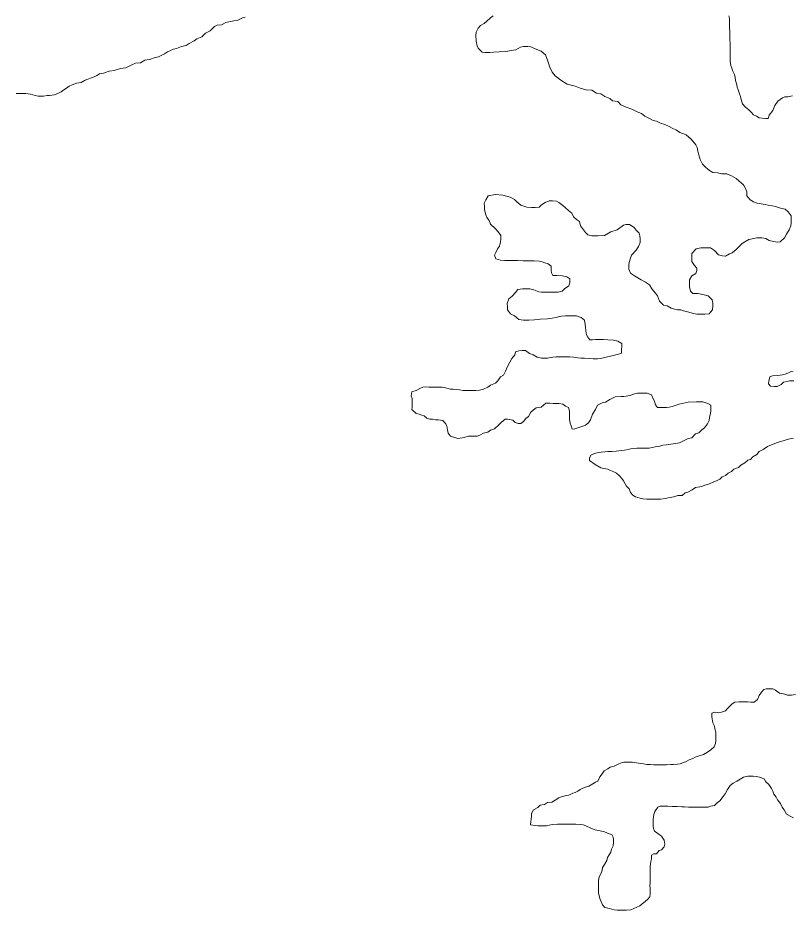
# Model space of a CAD drawing. Extents: x 553962 to 842807, y 8883888 to 9032388.
# Drawn here: x 587242 to 588474, y 8907433 to 8908854 of the extents above; entities that cross this region are included whole.
import ezdxf

# ---------------------------------------------------------------- set-up
doc = ezdxf.new("R2010")
doc.units = 0
doc.header["$LTSCALE"] = 150
doc.layers.add('6', color=7, linetype='Continuous', lineweight=13)

msp = doc.modelspace()

# ---------------------------------------------------------------- linework, layer by layer
at = {"layer": '6'}
for points in [[(587547.5, 8908832.7), (587554.5, 8908839.7), (587558.6, 8908841.7), (587565.6, 8908842.6), (587572.6, 8908846.1), (587577.1, 8908847.5), (587585.1, 8908849), (587590.6, 8908849.4), (587599.2, 8908853.4), (587603.2, 8908854.9)], [(587997.9, 8908856.6), (587993.9, 8908853.6), (587987.9, 8908848.1)], [(588474.1, 8908729.4), (588467.1, 8908728), (588462.1, 8908728), (588458.1, 8908726), (588451, 8908721.1), (588446, 8908714.1), (588442.9, 8908706.1), (588437.3, 8908698.6), (588435.8, 8908693.1), (588431.3, 8908693.2), (588425.8, 8908693.7), (588421.3, 8908694.2), (588416.8, 8908696.8), (588412.3, 8908699.3), (588408.4, 8908703.3), (588404.9, 8908707.4), (588399.4, 8908711.4), (588394.5, 8908716.9), (588393, 8908721.5), (588391.6, 8908728.5), (588390.1, 8908732.5), (588387.6, 8908739), (588386.2, 8908743), (588385.7, 8908747.1), (588383.7, 8908754.1), (588382.8, 8908758.6), (588381.8, 8908763.6), (588379.3, 8908768.6), (588377.9, 8908773.6), (588375.9, 8908777.7), (588375, 8908784.7), (588375, 8908789.7), (588375.1, 8908799.2), (588375.1, 8908805.2), (588375.2, 8908813.7), (588374.7, 8908818.2), (588374.3, 8908827.2), (588374.3, 8908831.7), (588373.9, 8908837.8), (588373.9, 8908843.3), (588374, 8908847.3), (588374, 8908852.3), (588373, 8908856.8)], [(587987.9, 8908848.1), (587983.8, 8908844.6), (587977.8, 8908841.2), (587973.8, 8908837.2), (587970.7, 8908830.7), (587970.2, 8908826.2), (587971.1, 8908816.7), (587972.6, 8908809.2), (587974, 8908805.2), (587980.5, 8908799.1), (587985, 8908798.6), (587992.5, 8908798.5), (587998.5, 8908799), (588007.5, 8908799.4), (588017, 8908799.8), (588021.5, 8908800.8), (588029.6, 8908802.3), (588034.1, 8908802.8), (588041.6, 8908806.7), (588046.1, 8908808.2), (588053.1, 8908808.1), (588057.6, 8908807.6), (588064.6, 8908804.1), (588074.1, 8908800.5), (588081.4, 8908794.7), (588085.1, 8908784.4), (588088, 8908774.9), (588091.7, 8908766.9), (588096.8, 8908761.1), (588105.6, 8908754.5), (588105.6, 8908754.5), (588115.8, 8908747.9), (588115.8, 8908747.9), (588128.2, 8908745), (588128.2, 8908745), (588136.5, 8908741.8), (588141.5, 8908739.8), (588146, 8908738.8), (588155, 8908738.2), (588162.4, 8908733.7), (588169.4, 8908732.6), (588175.4, 8908728.6), (588183.4, 8908725), (588187.8, 8908721.5), (588196.3, 8908720.4), (588201.3, 8908714.9), (588209.8, 8908711.3), (588218.8, 8908708.2), (588227.2, 8908704.2), (588234.2, 8908701.1), (588239.2, 8908697.1), (588245.7, 8908694.1), (588252.6, 8908690), (588257.6, 8908689), (588264.1, 8908685.9), (588271.1, 8908683.9), (588278.1, 8908680.8), (588282.6, 8908677.8), (588289.5, 8908674.7), (588295, 8908671.2), (588305, 8908667.1), (588313, 8908660.3), (588320.4, 8908651.3), (588322.4, 8908647.3), (588323.4, 8908641.3), (588324.8, 8908637.3), (588326.3, 8908631.8), (588327.3, 8908627.8), (588331.2, 8908620.7), (588334.7, 8908616.7), (588340.6, 8908611.7), (588347.6, 8908607.6), (588355.1, 8908607.1), (588361.6, 8908605.5), (588369.6, 8908605), (588377.1, 8908601.9), (588384.6, 8908597.8), (588389, 8908594.3), (588396.5, 8908587.8), (588399.4, 8908581.7), (588401.4, 8908576.7), (588401.8, 8908570.2), (588406.8, 8908563.7), (588412.3, 8908560.6), (588418.3, 8908558.6), (588424.3, 8908557.5), (588430.8, 8908556.5), (588435.8, 8908555.4), (588442.2, 8908554.4), (588447.2, 8908553.4), (588455.2, 8908550.8), (588462.7, 8908548.8), (588467.2, 8908544.7), (588472.1, 8908538.2), (588472.1, 8908534.2), (588472.1, 8908527.2), (588471.5, 8908522.7), (588469, 8908516.2), (588464.9, 8908509.2), (588461.4, 8908503.2), (588454.8, 8908497.2)], [(587238.6, 8908733.1), (587243.1, 8908733.1), (587250.1, 8908733), (587254.1, 8908733), (587261.6, 8908732), (587269.1, 8908729.9), (587273.6, 8908728.9), (587278.1, 8908728.8), (587282.1, 8908728.8), (587288.1, 8908729.8), (587292.1, 8908730.2), (587299.6, 8908731.2), (587306.1, 8908733.7), (587310.6, 8908735.6), (587314.7, 8908739.1), (587319.2, 8908741.6), (587323.2, 8908744.6), (587328.2, 8908747), (587334.8, 8908749.5), (587342.3, 8908750.4), (587348.8, 8908754.4), (587352.8, 8908755.9), (587358.8, 8908758.3), (587362.8, 8908759.8), (587367.3, 8908761.8), (587371.4, 8908764.3), (587377.9, 8908765.7), (587386.9, 8908768.7), (587394.9, 8908769.6), (587405, 8908773.1), (587413.5, 8908774), (587422, 8908778), (587429, 8908781.4), (587436.5, 8908781.9), (587443.6, 8908786.3), (587451.1, 8908787.3), (587460.1, 8908790.7), (587465.1, 8908791.7), (587474.7, 8908796.1), (587479.7, 8908799.6), (587489.2, 8908803.6), (587494.2, 8908805), (587501.8, 8908808), (587509.3, 8908809.4), (587514.3, 8908812.9), (587522.3, 8908816.8), (587526.4, 8908820.3), (587534.4, 8908823.3), (587539.9, 8908829.2), (587547.5, 8908832.7)], [(587990.2, 8908570.4), (587986, 8908563.7), (587983.4, 8908558.5), (587984.3, 8908553.3), (587984.3, 8908548.5), (587985.2, 8908543.7), (587986, 8908539.8), (587987.8, 8908535.8), (587991.3, 8908531), (587993.8, 8908525.3), (588001.3, 8908518.3), (588005.7, 8908512.7), (588010.2, 8908507.2), (588010.2, 8908501.2), (588009.6, 8908497.2), (588008.1, 8908490.2), (588005, 8908485.7), (588002, 8908480.2), (588000, 8908475.7), (588002.4, 8908469.7), (588009.4, 8908467.6), (588016.4, 8908467.1), (588022.9, 8908467.1), (588029.4, 8908467), (588036.4, 8908467), (588045.4, 8908466.9), (588052.4, 8908466.9), (588059.4, 8908466.8), (588063.4, 8908466.8), (588071.4, 8908466.2), (588075.9, 8908465.2), (588080.4, 8908463.7), (588085.4, 8908462.1), (588090.4, 8908458.1), (588090.3, 8908451.6), (588090.8, 8908447.6), (588092.8, 8908443.6), (588099.3, 8908443.5), (588108.3, 8908442.9), (588115.2, 8908441.4), (588119.7, 8908437.9), (588119.7, 8908431.9), (588118.1, 8908426.9), (588111.6, 8908421.9), (588107.6, 8908418.4), (588101.6, 8908417), (588093.1, 8908417), (588084.1, 8908417.1), (588075.1, 8908417.1), (588070.5, 8908417.2), (588062.6, 8908420.7), (588056.1, 8908422.3), (588050.1, 8908422.3), (588044.6, 8908422.3), (588037.1, 8908420.9), (588033.5, 8908416.4), (588028, 8908410.4), (588022.9, 8908406), (588020.4, 8908399), (588020.8, 8908393.5), (588020.8, 8908388.5), (588025.3, 8908382.4), (588031.7, 8908379.4), (588038.7, 8908373.3), (588046.2, 8908372.3), (588050.2, 8908372.2), (588054.7, 8908372.2), (588063.7, 8908372.7), (588072.7, 8908373.6), (588084.2, 8908374.5), (588091.7, 8908375.5), (588098.8, 8908376.4), (588102.8, 8908377.9), (588106.8, 8908378.4), (588112.8, 8908379.3), (588117.3, 8908379.3), (588124.3, 8908379.3), (588130.3, 8908379.2), (588137.8, 8908376.7), (588143.2, 8908372.1), (588144.2, 8908365.6), (588144.7, 8908361.6), (588145.6, 8908355.1), (588146.6, 8908349.1), (588148.5, 8908345.1), (588152, 8908341), (588156, 8908341), (588161, 8908341.5), (588165, 8908341.4), (588173.5, 8908341.4), (588180.5, 8908340.8), (588189.5, 8908340.3), (588196.5, 8908338.7), (588202.5, 8908335.2), (588202.5, 8908331.2), (588202.4, 8908325.2), (588201.9, 8908319.7), (588197.3, 8908318.2), (588184.8, 8908314.8), (588168.8, 8908311.4), (588163.8, 8908310.9)], [(588087.2, 8908562), (588080.7, 8908559.8), (588075, 8908555.9), (588071.2, 8908552.2), (588064.7, 8908551.7), (588058.7, 8908551.7), (588051.7, 8908552.3), (588046.8, 8908553.8), (588041.8, 8908555.4), (588035.8, 8908560.4), (588031.8, 8908564.4), (588024.8, 8908568), (588013.5, 8908571.1), (588000.9, 8908572.4), (587990.2, 8908570.4)], [(588454.8, 8908497.2), (588450.3, 8908496.3), (588443.8, 8908497.3), (588437.3, 8908498.9), (588431.8, 8908502.4), (588425.4, 8908503.4), (588417.3, 8908503.5), (588410.3, 8908502), (588404.8, 8908500.6), (588398.3, 8908497.1), (588394.3, 8908494.1), (588390.2, 8908490.7), (588384.7, 8908484.7), (588378.2, 8908479.2), (588374.1, 8908477.8), (588367.6, 8908474.3), (588363.1, 8908474.8), (588356.6, 8908476.4), (588350.2, 8908483.4), (588343.7, 8908487.5), (588336.7, 8908487.5), (588328.2, 8908487.6), (588321.2, 8908485.6), (588314.1, 8908478.6), (588314.1, 8908471.6), (588314, 8908465.6), (588318.5, 8908459.1), (588321.9, 8908455.1), (588321.9, 8908451.1), (588320.4, 8908446.6), (588314.3, 8908442.6), (588310.3, 8908436.6), (588310.3, 8908432.1), (588310.2, 8908425.1), (588311.7, 8908418.6), (588315.6, 8908414.5), (588323.6, 8908414.5), (588331.6, 8908412.9), (588340.1, 8908410.9), (588346.6, 8908404.8), (588347.5, 8908399.3), (588347.5, 8908394.8), (588347, 8908388.8), (588341.4, 8908382.3), (588334.9, 8908381.9), (588329.9, 8908381.9), (588321.9, 8908382), (588316.9, 8908383), (588307.4, 8908385.6), (588300.9, 8908387.1), (588296.4, 8908388.6), (588291.5, 8908388.9), (588287.1, 8908390), (588281.1, 8908391.5), (588274.7, 8908395.1), (588269.2, 8908396.1), (588262.7, 8908402.7), (588259.3, 8908411.2), (588256.3, 8908415.2), (588250.3, 8908422.3), (588246.9, 8908428.3), (588240.4, 8908432.9), (588233.4, 8908436.4), (588223, 8908443), (588216.5, 8908447.1), (588213.6, 8908453.6), (588213.6, 8908460.1), (588214.1, 8908464.1), (588216.7, 8908471.1), (588218.2, 8908475.6), (588225.3, 8908483.5), (588229.3, 8908489.5), (588231.9, 8908496), (588231.9, 8908502), (588231.5, 8908506.5), (588230.5, 8908510.6), (588225.5, 8908515.6), (588222.1, 8908519.6), (588215.1, 8908524.7), (588209.1, 8908524.7), (588205.1, 8908523.7), (588195, 8908516.3), (588185, 8908512.8), (588175, 8908506.9), (588164.4, 8908506.5), (588154.9, 8908506.5), (588148.5, 8908508.1), (588145, 8908512.1), (588141.5, 8908516.1), (588137.1, 8908522.7), (588135.1, 8908529.2), (588130.6, 8908532.7), (588125.6, 8908536.7), (588123, 8908542.8), (588117.8, 8908546.7), (588113, 8908551.1), (588108.6, 8908554.6), (588102.5, 8908559.4), (588098.6, 8908561.6), (588092.5, 8908562), (588087.2, 8908562)], [(588163.8, 8908310.9), (588157.3, 8908310.9), (588151.3, 8908311), (588143.3, 8908311.5), (588137.3, 8908311.6), (588132.8, 8908312.1), (588125.8, 8908313.2), (588119.8, 8908313.7), (588114.3, 8908313.7), (588110.3, 8908313.8), (588104.3, 8908313.8), (588098.3, 8908313.8), (588092.8, 8908313.4), (588084.2, 8908311.9), (588080.2, 8908312), (588074.8, 8908312), (588067.8, 8908313.5), (588061.8, 8908317.1), (588055.8, 8908319.1), (588049.3, 8908323.7), (588044.8, 8908323.7), (588038.8, 8908323.2), (588033.3, 8908321.8), (588032.3, 8908316.8), (588027.7, 8908311.3), (588024.7, 8908305.3), (588020.6, 8908298.3), (588017.6, 8908291.3), (588014.5, 8908284.8), (588009.5, 8908281.9), (588005.4, 8908275.9), (588001.4, 8908271.9), (587993.9, 8908269), (587989.3, 8908265.5), (587982.3, 8908262.5), (587976.3, 8908260.6), (587970.3, 8908260.1), (587966.3, 8908260.1), (587962.3, 8908260.2), (587957.8, 8908260.2), (587953.8, 8908260.2), (587949.8, 8908260.2), (587944.8, 8908261.3), (587934.2, 8908262.6), (587929.8, 8908262.6), (587922.3, 8908264.7), (587916.8, 8908265.7), (587910.8, 8908265.7), (587906.8, 8908265.8), (587902.3, 8908265.8), (587895.8, 8908265.8), (587890.2, 8908265.9), (587886.2, 8908265.4), (587882.2, 8908263.9), (587875.2, 8908260.4), (587868.7, 8908258), (587867.6, 8908252), (587869.1, 8908247.5), (587869.1, 8908241), (587869, 8908237), (587869, 8908233), (587868.5, 8908229.8)], [(588476.2, 8908275.8), (588469.6, 8908275.8), (588465.6, 8908274.4), (588460.1, 8908273.4), (588456.1, 8908269.9), (588449.6, 8908266.4), (588445.6, 8908266.5), (588439.1, 8908267), (588436.1, 8908271), (588436.6, 8908275.1), (588438.2, 8908282.1), (588442.2, 8908283.5), (588450.7, 8908284), (588458.2, 8908285.4), (588462.7, 8908286.4), (588466.7, 8908287.9), (588471.2, 8908289.8), (588475.3, 8908291.3)], [(587962.8, 8908187.6), (587966.8, 8908187.5), (587972.2, 8908187.5), (587976.8, 8908189), (587982.8, 8908192.4), (587989.3, 8908193.9), (587993.8, 8908196.9), (587999.9, 8908199.3), (588006.9, 8908205.8), (588010.9, 8908209.3), (588017, 8908214.7), (588021.5, 8908214.7), (588029, 8908213.2), (588032.9, 8908209.1), (588037.9, 8908207.6), (588041.9, 8908207.6), (588046, 8908211), (588050, 8908215.5), (588054, 8908219), (588058.1, 8908226), (588062.1, 8908229.5), (588066.1, 8908232.9), (588074.2, 8908233.9), (588081.7, 8908240.3), (588088.2, 8908240.3), (588093.2, 8908239.8), (588097.7, 8908239.7), (588102.7, 8908239.7), (588108.7, 8908238.7), (588113.2, 8908235.1), (588117.7, 8908233.1), (588119.6, 8908227.6), (588119.6, 8908223.6), (588119.6, 8908218.1), (588119.5, 8908214.1), (588120.5, 8908208), (588122, 8908204), (588123.9, 8908198.5), (588127.9, 8908199), (588135.9, 8908201.9), (588140.5, 8908203.4), (588145, 8908204.9), (588149.5, 8908208.8), (588153, 8908213.8), (588156.1, 8908222.8), (588160.7, 8908229.8), (588164.2, 8908236.8), (588171.2, 8908240.8), (588176.8, 8908241.7), (588183.8, 8908245.7), (588192.3, 8908250.1), (588201.8, 8908250.6), (588205.8, 8908250.5), (588209.8, 8908251.5), (588216.9, 8908253), (588221.4, 8908254.4), (588227.4, 8908255.9), (588234.4, 8908255.9), (588238.9, 8908255.8), (588242.9, 8908255.8), (588249.9, 8908253.2), (588252.8, 8908247.2), (588254.8, 8908243.2), (588256.3, 8908237.7), (588259.2, 8908233.2)], [(587868.5, 8908229.8), (587875.3, 8908223.7), (587880.4, 8908222.4), (587884.3, 8908220.8), (587888, 8908220.1), (587892.4, 8908216.1), (587896.9, 8908214.5), (587901.4, 8908214.5), (587905.9, 8908213.5), (587910.4, 8908213.4), (587917.9, 8908212.4), (587921.9, 8908207.8), (587924.4, 8908203.8), (587925.3, 8908197.8), (587926.3, 8908192.3), (587930.2, 8908187.5), (587930.2, 8908187.5), (587930.2, 8908187.5), (587930.2, 8908187.5), (587941.7, 8908183.6), (587941.7, 8908183.6), (587941.7, 8908183.6), (587951.7, 8908185.6), (587958.8, 8908187.6), (587962.8, 8908187.6)], [(588259.2, 8908233.2), (588267.7, 8908233.1), (588273.7, 8908233.1), (588278.2, 8908233.5), (588282.8, 8908235), (588293.8, 8908238.4), (588308.3, 8908241.8), (588320.8, 8908242.3), (588331.8, 8908242.2), (588339.3, 8908239.6), (588344.3, 8908237.1), (588344.3, 8908233.1), (588344.2, 8908228.1), (588343.7, 8908224.1), (588342.1, 8908217.1), (588341.6, 8908212.6), (588339.1, 8908207.1), (588334, 8908200.6), (588330, 8908197.6), (588325, 8908192.7), (588319.9, 8908191.2), (588313.9, 8908184.7), (588308.4, 8908183.8), (588300.8, 8908180.3), (588294.3, 8908176.8), (588284.3, 8908175.4), (588273.3, 8908174), (588267.8, 8908173), (588263.3, 8908171.6), (588255.8, 8908170.6), (588251.2, 8908169.6), (588246.2, 8908168.2), (588239.2, 8908168.2), (588233.2, 8908168.2), (588226.7, 8908168.3), (588220.7, 8908167.8), (588216.7, 8908167.3)], [(588160, 8908142.7), (588169.5, 8908137.1), (588174, 8908136.1), (588180.5, 8908135), (588184.9, 8908133), (588189.9, 8908131), (588194.4, 8908128.4), (588198.9, 8908124.4), (588202.8, 8908120.4), (588205.3, 8908116.3), (588207.8, 8908111.8), (588210.2, 8908107.8), (588214.2, 8908103.8), (588216.7, 8908097.8), (588220.2, 8908093.7), (588224.6, 8908091.2), (588231.6, 8908088.6), (588236.1, 8908087.6), (588242.6, 8908087.1), (588246.6, 8908087), (588253.1, 8908087), (588257.1, 8908087), (588264.1, 8908087.4), (588272.1, 8908088.4), (588276.6, 8908089.3), (588285.2, 8908090.8), (588291.7, 8908093.2), (588298.7, 8908093.2), (588303.2, 8908097.2), (588307.7, 8908098.2), (588314.8, 8908102.1), (588319.8, 8908105.6), (588326.8, 8908107), (588330.8, 8908108), (588334.8, 8908109.5), (588338.8, 8908110.5), (588343.3, 8908112.4), (588347.9, 8908114.4), (588354.4, 8908116.9), (588358.4, 8908119.3), (588362.4, 8908122.8), (588367.5, 8908124.8), (588372, 8908128.8), (588377, 8908131.2), (588381, 8908135.2), (588388.1, 8908137.7), (588392.1, 8908141.2), (588398.6, 8908145.1), (588403.2, 8908149.1), (588407.2, 8908150.6), (588411.2, 8908154.6), (588417.7, 8908158.5), (588421.3, 8908163), (588427.8, 8908166.4), (588434.3, 8908170.9), (588440.9, 8908173.9), (588444.9, 8908175.3), (588448.9, 8908176.8), (588455.4, 8908179.3), (588459.4, 8908180.3), (588465.9, 8908182.2), (588471.9, 8908183.7), (588476, 8908184.2)], [(588216.7, 8908167.3), (588212.7, 8908166.4), (588206.7, 8908165.4), (588202.2, 8908164.9), (588193.7, 8908163.5), (588186.7, 8908163), (588180.2, 8908163.1), (588175.7, 8908162.6), (588169.7, 8908162.2), (588163.6, 8908161.2), (588159.1, 8908160.2), (588153.6, 8908157.2), (588151.1, 8908152.8), (588151, 8908148.8), (588160, 8908142.7)], [(588479.3, 8907776.1), (588472.8, 8907775.1), (588466.3, 8907775.2), (588459.8, 8907777.2), (588453.8, 8907778.2), (588447.4, 8907783.3), (588442.9, 8907785.3), (588436.4, 8907785.4), (588432.4, 8907785.4), (588428.4, 8907784.4), (588424.8, 8907779.9), (588421.3, 8907774.9), (588418.8, 8907768.4), (588413.2, 8907764), (588407.7, 8907764), (588403.2, 8907764.6), (588399.2, 8907764.6), (588395.2, 8907764.6), (588389.2, 8907764.6), (588382.7, 8907764.2), (588378.2, 8907761.2), (588371.6, 8907754.7), (588367.6, 8907750.3), (588361.1, 8907748.3), (588355.1, 8907747.8), (588350.1, 8907747.9), (588346.1, 8907746.4), (588346, 8907741.4), (588346.5, 8907737.4), (588347.5, 8907731.4), (588349.9, 8907725.8), (588350.9, 8907721.8), (588352.3, 8907716.3), (588352.3, 8907709.8), (588352.2, 8907702.8), (588351.7, 8907698.3), (588349.7, 8907692.8), (588344.1, 8907688.3), (588339.1, 8907684.4), (588332.6, 8907680.9), (588325.5, 8907678.4), (588319.5, 8907676.5), (588315.5, 8907674.5), (588310, 8907672.5), (588304, 8907669.1), (588299.9, 8907667.6), (588295.4, 8907666.1), (588291.4, 8907665.2), (588284.9, 8907664.7), (588280.9, 8907664.7), (588273.9, 8907664.3), (588268.4, 8907664.3), (588262.4, 8907664.3), (588257.4, 8907664.4), (588253.4, 8907664.4), (588247.9, 8907664.9), (588242.4, 8907665), (588236.9, 8907666), (588232.4, 8907666.5), (588225.9, 8907667.6), (588219.9, 8907668.6), (588215.9, 8907668.7), (588211.9, 8907668.7)], [(588211.9, 8907668.7), (588205.9, 8907668.7), (588201.4, 8907667.2), (588196.9, 8907665.3), (588190.4, 8907662.3), (588184.3, 8907660.8), (588180.3, 8907657.9), (588174.8, 8907654.9), (588171.2, 8907649.9), (588167.7, 8907645.4), (588164.7, 8907638.4), (588160.7, 8907636.5), (588156.6, 8907634), (588150.1, 8907630.5), (588144.6, 8907628.6), (588140.6, 8907627.1), (588136.6, 8907625.1), (588132.5, 8907622.6), (588128.5, 8907620.2), (588124.5, 8907619.2), (588118.5, 8907616.2), (588112, 8907614.8), (588106.5, 8907613.3), (588102.4, 8907611.8), (588096.4, 8907607.9), (588091.4, 8907604.9), (588084.4, 8907604.4), (588079.8, 8907600.9), (588072.8, 8907600), (588068.8, 8907596.5), (588062.3, 8907592.6), (588058.7, 8907586.6), (588058.7, 8907582.6), (588057.1, 8907568.6)], [(588231.2, 8907439.7), (588243.3, 8907449.7), (588247.3, 8907454.1), (588247.8, 8907458.6), (588247.9, 8907463.2), (588247.9, 8907467.7), (588247.4, 8907471.7), (588247.5, 8907476.2), (588247.5, 8907480.7), (588247.5, 8907484.7), (588247.6, 8907489.2), (588247.6, 8907493.7), (588247.6, 8907498.2), (588247.7, 8907502.2), (588248.2, 8907506.2), (588248.7, 8907510.2), (588249.8, 8907514.7), (588249.8, 8907520.2), (588253.8, 8907522.7), (588257.8, 8907522.7), (588261.9, 8907527.7), (588265.9, 8907529.1), (588269.9, 8907533.6), (588271, 8907538.1), (588270, 8907544.1), (588266, 8907550.7), (588260.1, 8907554.7), (588254.6, 8907558.7), (588253.1, 8907562.8), (588252.7, 8907566.8), (588252.7, 8907571.3), (588252.7, 8907577.8), (588253.8, 8907585.3), (588255.3, 8907589.8), (588259.9, 8907596.8), (588263.9, 8907598.2), (588267.9, 8907598.2), (588271.9, 8907598.2), (588275.9, 8907598.2), (588282.9, 8907598.1), (588286.9, 8907598.1), (588290.9, 8907598.1), (588297.9, 8907597.5), (588302.4, 8907597.5), (588308.9, 8907596.9), (588312.9, 8907596.9), (588319.4, 8907596.9), (588323.4, 8907596.8), (588327.4, 8907596.8), (588332.9, 8907596.8), (588339.9, 8907596.7), (588343.9, 8907598.7), (588350, 8907599.7), (588354.5, 8907603.6), (588358.5, 8907607.1), (588364.1, 8907613.6), (588367.1, 8907618.1), (588370.7, 8907625.1), (588375.2, 8907631.6), (588379.7, 8907635), (588385.8, 8907638.5), (588396.3, 8907644.4), (588403.3, 8907646.4), (588407.3, 8907646.4), (588411.8, 8907646.3), (588416.8, 8907645.8), (588423.8, 8907644.2), (588429.8, 8907641.7), (588431.3, 8907637.7), (588436.7, 8907633.1), (588440.7, 8907626.6), (588443.2, 8907622.6), (588444.6, 8907617.6), (588448.1, 8907613), (588450.6, 8907608.5), (588455, 8907602.5), (588458, 8907596.9), (588460.9, 8907592.4), (588464.9, 8907585.9), (588471.4, 8907581.8), (588475.8, 8907579.8)], [(588057.1, 8907568.6), (588069.1, 8907567), (588074.1, 8907566.9), (588078.1, 8907566.9), (588082.6, 8907567.4), (588087.1, 8907568.4), (588091.6, 8907569.3), (588100.1, 8907569.8), (588105.6, 8907569.7), (588109.6, 8907569.7), (588116.6, 8907569.7), (588122.6, 8907569.6), (588129.6, 8907569.6), (588136.6, 8907569.5), (588141.1, 8907569), (588145.6, 8907567), (588153.1, 8907563.4), (588160.1, 8907560.9), (588168.1, 8907559.3), (588175.1, 8907557.8), (588182.5, 8907554.2), (588187, 8907553.2), (588189, 8907549.2), (588189.5, 8907545.2), (588189.4, 8907541.2), (588188.9, 8907535.1), (588186.3, 8907530.2), (588185.3, 8907525.2), (588179.7, 8907516.7), (588178.7, 8907512.2), (588175.2, 8907505.7), (588172.1, 8907500.7), (588171.1, 8907493.7), (588166.5, 8907486.2), (588165.5, 8907480.2), (588165.4, 8907476.2), (588165.4, 8907469.7), (588165.3, 8907465.7), (588165.8, 8907460.2), (588166.8, 8907456.2), (588167.7, 8907451.7), (588169.2, 8907447.7), (588171.7, 8907441.6), (588175.6, 8907437.1), (588183.1, 8907435.5), (588190.6, 8907433.5), (588195.1, 8907433), (588199.1, 8907432.9), (588203.1, 8907432.9), (588210.1, 8907432.9), (588217.1, 8907433.3), (588231.2, 8907439.7)]]:
    msp.add_lwpolyline(points, dxfattribs=at)

doc.saveas('drawing.dxf')
